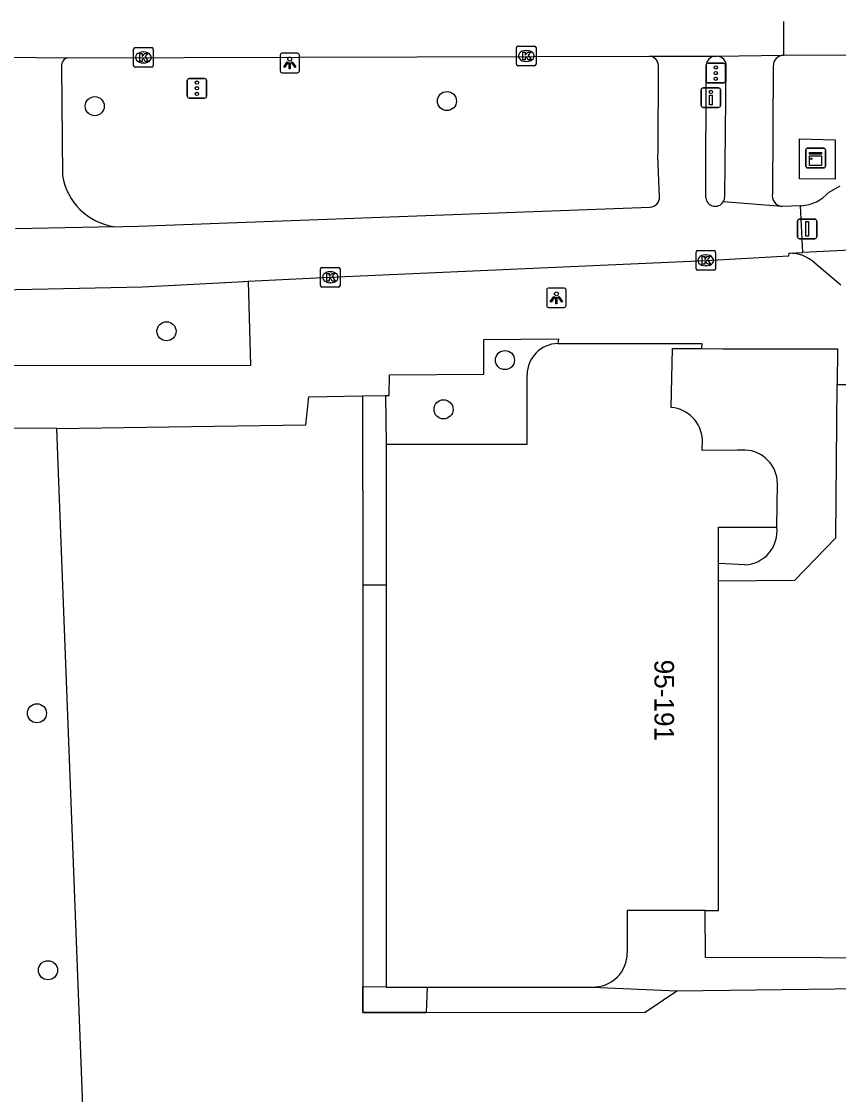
# Model space of a CAD drawing. Extents: x 160732 to 162105, y 387428 to 388479.
# Drawn here: x 161016 to 161057.8, y 388286.7 to 388341.6 of the extents above; entities that cross this region are included whole.
import ezdxf

# ---------------------------------------------------------------- set-up
doc = ezdxf.new("R2010")
doc.units = 0
for name, color, linetype in [('IMGEO_Afsluitpaal', 7, 'Continuous'), ('IMGEO_Berm_groen', 7, 'Continuous'), ('IMGEO_Boom', 7, 'Continuous'), ('IMGEO_Drukknoppaal', 7, 'Continuous'), ('IMGEO_Fietspad_open', 7, 'Continuous'), ('IMGEO_Kast', 7, 'Continuous'), ('IMGEO_Kolk', 7, 'Continuous'), ('IMGEO_Lichtpunt', 7, 'Continuous'), ('IMGEO_Loofbos', 7, 'Continuous'), ('IMGEO_Muur', 7, 'Continuous'), ('IMGEO_Pand', 7, 'Continuous'), ('IMGEO_Pand_nummerreeks', 7, 'Continuous'), ('IMGEO_Rijbaan_lokaal_open', 7, 'Continuous'), ('IMGEO_Rijbaan_regionaal_gesloten', 7, 'Continuous'), ('IMGEO_Verkeersregelinstallatiepaal', 7, 'Continuous'), ('IMGEO_Voetpad_open', 7, 'Continuous')]:
    doc.layers.add(name, color=color, linetype=linetype)

msp = doc.modelspace()

# ---------------------------------------------------------------- linework, layer by layer
at = {"layer": 'IMGEO_Afsluitpaal'}
for p, q in [((161055.698, 388330.595), (161055.698, 388331.395)), ((161055.698, 388331.395), (161055.698, 388330.595)), ((161055.798, 388331.495), (161056.588, 388331.495)), ((161056.588, 388331.495), (161055.798, 388331.495)), ((161056.688, 388331.395), (161056.688, 388330.595)), ((161056.688, 388330.595), (161056.688, 388331.395)), ((161056.588, 388330.495), (161055.798, 388330.495)), ((161055.798, 388330.495), (161056.588, 388330.495))]:
    msp.add_line(p, q, dxfattribs=at)
msp.add_lwpolyline([(161056.118, 388331.37), (161056.268, 388331.37), (161056.268, 388330.62), (161056.118, 388330.62), (161056.118, 388331.37)], dxfattribs=at)
for centre, start, end in [((161055.798, 388331.395), 90, 180), ((161055.798, 388331.395), 90, 180), ((161056.588, 388331.395), 0, 90), ((161056.588, 388331.395), 360, 90), ((161055.798, 388330.595), 180, 270), ((161055.798, 388330.595), 180, 270), ((161056.588, 388330.595), 270, 0), ((161056.588, 388330.595), 270, 0)]:
    msp.add_arc(centre, 0.1, start, end, dxfattribs=at)
at = {"layer": 'IMGEO_Berm_groen'}
msp.add_lwpolyline([(161057.62, 388333.539), (161055.8, 388333.559), (161055.795, 388335.602), (161057.633, 388335.555), (161057.62, 388333.539)], dxfattribs=at)
at = {"layer": 'IMGEO_Boom'}
for centre in [(161037.756, 388337.534), (161019.729, 388337.273), (161023.401, 388325.758), (161040.725, 388324.285), (161037.583, 388321.764), (161016.77, 388306.218), (161017.336, 388293.073)]:
    msp.add_circle(centre, 0.489, dxfattribs=at)
at = {"layer": 'IMGEO_Drukknoppaal'}
for p, q in [((161050.769, 388337.309), (161050.769, 388338.109)), ((161050.769, 388338.109), (161050.769, 388337.309)), ((161050.869, 388338.209), (161051.659, 388338.209)), ((161051.659, 388338.209), (161050.869, 388338.209)), ((161051.759, 388338.109), (161051.759, 388337.309)), ((161051.759, 388337.309), (161051.759, 388338.109)), ((161051.659, 388337.209), (161050.869, 388337.209)), ((161050.869, 388337.209), (161051.659, 388337.209))]:
    msp.add_line(p, q, dxfattribs=at)
msp.add_lwpolyline([(161051.339, 388337.834), (161051.339, 388337.334), (161051.189, 388337.334), (161051.189, 388337.834), (161051.339, 388337.834)], dxfattribs=at)
msp.add_circle((161051.264, 388337.999), 0.085, dxfattribs=at)
for centre, start, end in [((161050.869, 388338.109), 90, 180), ((161050.869, 388338.109), 90, 180), ((161051.659, 388338.109), 0, 90), ((161051.659, 388338.109), 360, 90), ((161050.869, 388337.309), 180, 270), ((161050.869, 388337.309), 180, 270), ((161051.659, 388337.309), 270, 0), ((161051.659, 388337.309), 270, 0)]:
    msp.add_arc(centre, 0.1, start, end, dxfattribs=at)
at = {"layer": 'IMGEO_Fietspad_open'}
for points in [[(161018.031, 388339.307), (161018.075, 388333.726)], [(161048.636, 388332.624), (161048.558, 388334.713), (161048.563, 388334.961), (161048.579, 388339.346)], [(161051.002, 388332.586), (161051.016, 388339.369)], [(161054.906, 388332.141), (161051.898, 388332.372)], [(161020.758, 388331.108), (161021.189, 388331.117), (161021.974, 388331.133), (161048.155, 388332.105)], [(161055.857, 388332.173), (161054.906, 388332.141)], [(161020.758, 388331.108), (161015.674, 388331.002)], [(161027.583, 388328.315), (161031.784, 388328.521), (161051.007, 388329.385), (161055.262, 388329.618), (161055.267, 388329.747)], [(161055.267, 388329.747), (161055.964, 388329.781)], [(161014.697, 388327.876), (161014.908, 388327.881), (161022.178, 388328.038), (161027.072, 388328.29), (161027.583, 388328.315)]]:
    msp.add_lwpolyline(points, dxfattribs=at)
for centre, radius, start, end in [((161018.437, 388339.351), 0.408, 102.4498, 186.2061), ((161048.106, 388339.354), 0.473, 359.0029, 86.9283), ((161051.526, 388339.318), 0.512, 95.8102, 174.3148), ((161021.202, 388334.247), 3.171, 189.464, 261.9411), ((161048.136, 388332.605), 0.501, 272.1961, 2.1563), ((161051.488, 388332.637), 0.488, 185.9904, 327.1439)]:
    msp.add_arc(centre, radius, start, end, dxfattribs=at)
at = {"layer": 'IMGEO_Kast'}
for p, q in [((161056.202, 388335.119), (161057.043, 388335.119)), ((161057.043, 388335.119), (161056.202, 388335.119)), ((161056.127, 388334.194), (161056.127, 388335.035)), ((161056.127, 388335.035), (161056.127, 388334.194)), ((161057.127, 388335.044), (161057.127, 388334.203)), ((161057.127, 388334.203), (161057.127, 388335.044)), ((161057.052, 388334.119), (161056.211, 388334.119)), ((161056.211, 388334.119), (161057.052, 388334.119))]:
    msp.add_line(p, q, dxfattribs=at)
for points in [[(161056.322, 388334.909), (161056.922, 388334.909), (161056.922, 388334.824), (161056.322, 388334.824), (161056.322, 388334.909)], [(161056.322, 388334.734), (161056.922, 388334.734), (161056.922, 388334.245), (161056.322, 388334.245), (161056.322, 388334.734)]]:
    msp.add_lwpolyline(points, dxfattribs=at)
msp.add_circle((161056.406, 388334.583), 0.0377, dxfattribs=at)
for centre, start, end in [((161056.205, 388335.041), 92.4484, 184.2845), ((161056.205, 388335.041), 92.4484, 184.2845), ((161057.049, 388335.041), 2.4484, 94.2845), ((161057.049, 388335.041), 2.4484, 94.2845), ((161056.205, 388334.197), 182.4484, 274.2845), ((161056.205, 388334.197), 182.4484, 274.2845), ((161057.049, 388334.197), 272.4484, 4.2845), ((161057.049, 388334.197), 272.4484, 4.2845)]:
    msp.add_arc(centre, 0.0779, start, end, dxfattribs=at)
at = {"layer": 'IMGEO_Kolk'}
for p, q in [((161021.72, 388339.34), (161021.72, 388340.192)), ((161021.795, 388340.266), (161022.647, 388340.266)), ((161022.208, 388340.046), (161022.233, 388340.046)), ((161022.721, 388340.192), (161022.721, 388339.34)), ((161041.314, 388339.415), (161041.314, 388340.267)), ((161041.389, 388340.341), (161042.241, 388340.341)), ((161041.802, 388340.121), (161041.827, 388340.121)), ((161042.315, 388340.267), (161042.315, 388339.415)), ((161022.231, 388339.486), (161022.206, 388339.486)), ((161041.825, 388339.561), (161041.8, 388339.561)), ((161022.647, 388339.266), (161021.795, 388339.266)), ((161042.241, 388339.341), (161041.389, 388339.341)), ((161050.506, 388328.959), (161050.506, 388329.811)), ((161050.581, 388329.885), (161051.433, 388329.885)), ((161050.994, 388329.665), (161051.019, 388329.665)), ((161051.507, 388329.811), (161051.507, 388328.959)), ((161031.358, 388329.021), (161032.21, 388329.021)), ((161051.017, 388329.105), (161050.992, 388329.105)), ((161031.283, 388328.095), (161031.283, 388328.947)), ((161031.771, 388328.801), (161031.796, 388328.801)), ((161032.284, 388328.947), (161032.284, 388328.095)), ((161051.433, 388328.885), (161050.581, 388328.885)), ((161032.21, 388328.021), (161031.358, 388328.021)), ((161031.794, 388328.241), (161031.769, 388328.241))]:
    msp.add_line(p, q, dxfattribs=at)
for points in [[(161021.72, 388339.34), (161021.72, 388340.192)], [(161021.795, 388340.266), (161022.647, 388340.266)], [(161022.721, 388340.192), (161022.721, 388339.34)], [(161041.314, 388339.415), (161041.314, 388340.267)], [(161041.389, 388340.341), (161042.241, 388340.341)], [(161041.635, 388340.041), (161041.758, 388340.041), (161041.758, 388339.89), (161041.888, 388340.041), (161042.052, 388340.041), (161041.906, 388339.89), (161042.059, 388339.641), (161041.907, 388339.641), (161041.822, 388339.805), (161041.758, 388339.738), (161041.758, 388339.641), (161041.635, 388339.641), (161041.635, 388340.041)], [(161042.315, 388340.267), (161042.315, 388339.415)], [(161022.041, 388339.966), (161022.164, 388339.966), (161022.164, 388339.815), (161022.294, 388339.966), (161022.458, 388339.966), (161022.312, 388339.815), (161022.465, 388339.566), (161022.313, 388339.566), (161022.228, 388339.73), (161022.164, 388339.663), (161022.164, 388339.566), (161022.041, 388339.566), (161022.041, 388339.966)], [(161022.647, 388339.266), (161021.795, 388339.266)], [(161042.241, 388339.341), (161041.389, 388339.341)], [(161050.506, 388328.959), (161050.506, 388329.811)], [(161050.581, 388329.885), (161051.433, 388329.885)], [(161050.827, 388329.585), (161050.95, 388329.585), (161050.95, 388329.434), (161051.08, 388329.585), (161051.244, 388329.585), (161051.098, 388329.434), (161051.251, 388329.185), (161051.099, 388329.185), (161051.014, 388329.349), (161050.95, 388329.282), (161050.95, 388329.185), (161050.827, 388329.185), (161050.827, 388329.585)], [(161051.507, 388329.811), (161051.507, 388328.959)], [(161031.358, 388329.021), (161032.21, 388329.021)], [(161031.283, 388328.095), (161031.283, 388328.947)], [(161031.604, 388328.721), (161031.727, 388328.721), (161031.727, 388328.57), (161031.857, 388328.721), (161032.021, 388328.721), (161031.875, 388328.57), (161032.028, 388328.321), (161031.876, 388328.321), (161031.791, 388328.485), (161031.727, 388328.418), (161031.727, 388328.321), (161031.604, 388328.321), (161031.604, 388328.721)], [(161032.284, 388328.947), (161032.284, 388328.095)], [(161051.433, 388328.885), (161050.581, 388328.885)], [(161032.21, 388328.021), (161031.358, 388328.021)]]:
    msp.add_lwpolyline(points, dxfattribs=at)
for centre, start, end in [((161021.797, 388340.19), 91.552, 178.448), ((161021.797, 388340.19), 91.552, 178.448), ((161022.645, 388340.19), 1.552, 88.448), ((161022.645, 388340.19), 1.552, 88.448), ((161041.391, 388340.265), 91.552, 178.448), ((161041.391, 388340.265), 91.552, 178.448), ((161042.239, 388340.265), 1.552, 88.448), ((161042.239, 388340.265), 1.552, 88.448), ((161021.797, 388339.342), 181.552, 268.448), ((161021.797, 388339.342), 181.552, 268.448), ((161022.645, 388339.342), 271.552, 358.448), ((161022.645, 388339.342), 271.552, 358.448), ((161041.391, 388339.417), 181.552, 268.448), ((161041.391, 388339.417), 181.552, 268.448), ((161042.239, 388339.417), 271.552, 358.448), ((161042.239, 388339.417), 271.552, 358.448), ((161050.583, 388329.809), 91.552, 178.448), ((161050.583, 388329.809), 91.552, 178.448), ((161051.431, 388329.809), 1.552, 88.448), ((161051.431, 388329.809), 1.552, 88.448), ((161031.36, 388328.945), 91.552, 178.448), ((161031.36, 388328.945), 91.552, 178.448), ((161032.208, 388328.945), 1.552, 88.448), ((161032.208, 388328.945), 1.552, 88.448), ((161050.583, 388328.961), 181.552, 268.448), ((161050.583, 388328.961), 181.552, 268.448), ((161051.431, 388328.961), 271.552, 358.448), ((161051.431, 388328.961), 271.552, 358.448), ((161031.36, 388328.097), 181.552, 268.448), ((161031.36, 388328.097), 181.552, 268.448), ((161032.208, 388328.097), 271.552, 358.448), ((161032.208, 388328.097), 271.552, 358.448)]:
    msp.add_arc(centre, 0.0765, start, end, dxfattribs=at)
for centre, major_axis, ratio, start_param, end_param in [((161022.207, 388339.766), (-0.387, 0.002), 0.722429, 4.712389, 7.853982), ((161022.232, 388339.766), (-0.39, 0.002), 0.717154, 1.570796, 4.712389), ((161041.801, 388339.841), (-0.387, 0.002), 0.722429, 4.712389, 7.853982), ((161041.826, 388339.841), (-0.39, 0.002), 0.717154, 1.570796, 4.712389), ((161050.993, 388329.385), (-0.387, 0.002), 0.722429, 4.712389, 7.853982), ((161051.018, 388329.385), (-0.39, 0.002), 0.717154, 1.570796, 4.712389), ((161031.77, 388328.521), (-0.387, 0.002), 0.722429, 4.712389, 7.853982), ((161031.795, 388328.521), (-0.39, 0.002), 0.717154, 1.570796, 4.712389)]:
    msp.add_ellipse(centre, major_axis=major_axis, ratio=ratio, start_param=start_param, end_param=end_param, dxfattribs=at)
at = {"layer": 'IMGEO_Lichtpunt'}
for p, q in [((161029.212, 388339.882), (161029.212, 388339.075)), ((161029.212, 388339.882), (161029.212, 388339.075)), ((161030.114, 388339.977), (161029.306, 388339.977)), ((161030.114, 388339.977), (161029.306, 388339.977)), ((161030.208, 388339.075), (161030.208, 388339.882)), ((161030.208, 388339.075), (161030.208, 388339.882)), ((161029.306, 388338.981), (161030.114, 388338.981)), ((161029.306, 388338.981), (161030.114, 388338.981)), ((161043.763, 388327.971), (161042.955, 388327.971)), ((161043.763, 388327.971), (161042.955, 388327.971)), ((161042.861, 388327.876), (161042.861, 388327.069)), ((161042.861, 388327.876), (161042.861, 388327.069)), ((161043.857, 388327.069), (161043.857, 388327.876)), ((161043.857, 388327.069), (161043.857, 388327.876)), ((161042.955, 388326.975), (161043.763, 388326.975)), ((161042.955, 388326.975), (161043.763, 388326.975))]:
    msp.add_line(p, q, dxfattribs=at)
for points in [[(161029.586, 388339.546), (161029.625, 388339.518), (161029.437, 388339.256), (161029.399, 388339.283), (161029.586, 388339.546)], [(161029.688, 388339.498), (161029.735, 388339.498), (161029.735, 388339.176), (161029.688, 388339.176), (161029.688, 388339.498)], [(161029.798, 388339.518), (161029.836, 388339.545), (161030.023, 388339.283), (161029.984, 388339.255), (161029.798, 388339.518)], [(161043.235, 388327.54), (161043.274, 388327.512), (161043.086, 388327.25), (161043.048, 388327.277), (161043.235, 388327.54)], [(161043.337, 388327.492), (161043.384, 388327.492), (161043.384, 388327.17), (161043.337, 388327.17), (161043.337, 388327.492)], [(161043.447, 388327.512), (161043.485, 388327.539), (161043.672, 388327.277), (161043.633, 388327.249), (161043.447, 388327.512)]]:
    msp.add_lwpolyline(points, dxfattribs=at)
for centre in [(161029.711, 388339.68), (161043.36, 388327.674)]:
    msp.add_circle(centre, 0.0994, dxfattribs=at)
for centre, start, end in [((161029.306, 388339.882), 90, 180), ((161029.306, 388339.882), 90, 180), ((161030.114, 388339.882), 0, 90), ((161030.114, 388339.882), 0, 90), ((161029.306, 388339.075), 180, 270), ((161029.306, 388339.075), 180, 270), ((161030.114, 388339.075), 270, 0), ((161030.114, 388339.075), 270, 360), ((161042.955, 388327.876), 90, 180), ((161042.955, 388327.876), 90, 180), ((161043.763, 388327.876), 0, 90), ((161043.763, 388327.876), 0, 90), ((161042.955, 388327.069), 180, 270), ((161042.955, 388327.069), 180, 270), ((161043.763, 388327.069), 270, 0), ((161043.763, 388327.069), 270, 360)]:
    msp.add_arc(centre, 0.0946, start, end, dxfattribs=at)
at = {"layer": 'IMGEO_Loofbos'}
msp.add_lwpolyline([(161068.382, 388245.009), (161067.011, 388250), (161060.13, 388275.044), (161019.528, 388275.476), (161017.873, 388318.51), (161017.786, 388320.784)], dxfattribs=at)
at = {"layer": 'IMGEO_Muur'}
msp.add_lwpolyline([(161036.691, 388290.916), (161033.454, 388290.91), (161033.453, 388292.22)], dxfattribs=at)
at = {"layer": 'IMGEO_Pand'}
for points in [[(161043.433, 388325.135), (161050.796, 388325.14), (161050.794, 388324.883)], [(161049.238, 388321.863), (161049.306, 388324.884), (161050.794, 388324.883)], [(161034.638, 388319.987), (161041.858, 388319.991), (161041.856, 388323.536)], [(161034.638, 388319.987), (161034.642, 388312.788)], [(161053.017, 388319.683), (161052.627, 388319.684), (161050.814, 388319.662), (161050.834, 388320.219)], [(161054.64, 388315.746), (161054.678, 388317.968)], [(161051.653, 388313.882), (161051.652, 388315.745), (161054.64, 388315.746)], [(161051.653, 388312.996), (161051.653, 388313.882)], [(161034.642, 388312.788), (161034.653, 388292.207)], [(161050.975, 388296.134), (161051.662, 388296.134), (161051.653, 388312.996)], [(161050.975, 388296.134), (161046.984, 388296.131), (161046.983, 388293.966)], [(161034.653, 388292.207), (161036.752, 388292.208)], [(161036.752, 388292.208), (161045.198, 388292.213)]]:
    msp.add_lwpolyline(points, dxfattribs=at)
for centre, radius, start, end in [((161043.466, 388323.525), 1.61, 91.1859, 179.6078), ((161049.085, 388320.118), 1.752, 3.3184, 84.9841), ((161052.932, 388317.939), 1.746, 0.9621, 87.2051), ((161045.239, 388293.956), 1.744, 268.6407, 0.3229)]:
    msp.add_arc(centre, radius, start, end, dxfattribs=at)
at = {"layer": 'IMGEO_Rijbaan_lokaal_open'}
for points in [[(161057.87, 388333.189), (161057.295, 388332.853)], [(161055.909, 388332.175), (161055.857, 388332.173)], [(161055.964, 388329.781), (161055.857, 388332.173)], [(161066.347, 388330.105), (161063.655, 388330.157), (161055.964, 388329.781)]]:
    msp.add_lwpolyline(points, dxfattribs=at)
msp.add_arc((161055.731, 388334.294), 2.126, 274.7919, 317.3418, dxfattribs=at)
at = {"layer": 'IMGEO_Rijbaan_regionaal_gesloten'}
for points in [[(161054.991, 388341.606), (161054.982, 388339.878)], [(161054.982, 388339.878), (161144.197, 388340.064)], [(161015.138, 388339.776), (161018.349, 388339.75)], [(161018.349, 388339.75), (161048.131, 388339.827)], [(161048.131, 388339.827), (161051.474, 388339.828)], [(161051.474, 388339.828), (161051.584, 388339.828)], [(161051.584, 388339.828), (161054.982, 388339.878)]]:
    msp.add_lwpolyline(points, dxfattribs=at)
at = {"layer": 'IMGEO_Verkeersregelinstallatiepaal'}
for p, q in [((161051.122, 388339.465), (161051.912, 388339.465)), ((161051.912, 388339.465), (161051.122, 388339.465)), ((161051.022, 388338.565), (161051.022, 388339.365)), ((161051.022, 388339.365), (161051.022, 388338.565)), ((161052.012, 388339.365), (161052.012, 388338.565)), ((161052.012, 388338.565), (161052.012, 388339.365)), ((161024.463, 388337.787), (161024.463, 388338.587)), ((161024.463, 388338.587), (161024.463, 388337.787)), ((161024.563, 388338.687), (161025.353, 388338.687)), ((161025.353, 388338.687), (161024.563, 388338.687)), ((161025.453, 388338.587), (161025.453, 388337.787)), ((161025.453, 388337.787), (161025.453, 388338.587)), ((161051.912, 388338.465), (161051.122, 388338.465)), ((161051.122, 388338.465), (161051.912, 388338.465)), ((161025.353, 388337.687), (161024.563, 388337.687)), ((161024.563, 388337.687), (161025.353, 388337.687))]:
    msp.add_line(p, q, dxfattribs=at)
for centre in [(161051.517, 388339.255), (161051.517, 388338.965), (161024.958, 388338.477), (161051.517, 388338.675), (161024.958, 388338.187), (161024.958, 388337.897)]:
    msp.add_circle(centre, 0.085, dxfattribs=at)
for centre, start, end in [((161051.122, 388339.365), 90, 180), ((161051.122, 388339.365), 90, 180), ((161051.912, 388339.365), 0, 90), ((161051.912, 388339.365), 360, 90), ((161024.563, 388338.587), 90, 180), ((161024.563, 388338.587), 90, 180), ((161025.353, 388338.587), 0, 90), ((161025.353, 388338.587), 360, 90), ((161051.122, 388338.565), 180, 270), ((161051.122, 388338.565), 180, 270), ((161051.912, 388338.565), 270, 0), ((161051.912, 388338.565), 270, 0), ((161024.563, 388337.787), 180, 270), ((161024.563, 388337.787), 180, 270), ((161025.353, 388337.787), 270, 0), ((161025.353, 388337.787), 270, 0)]:
    msp.add_arc(centre, 0.1, start, end, dxfattribs=at)
at = {"layer": 'IMGEO_Voetpad_open'}
for points in [[(161051.976, 388332.633), (161052.053, 388339.318)], [(161054.453, 388339.327), (161054.416, 388332.807)], [(161057.921, 388328.111), (161056.582, 388329.244)], [(161027.583, 388328.315), (161027.705, 388324.004), (161014.781, 388323.994), (161014.716, 388327.007)], [(161034.611, 388322.471), (161034.804, 388322.473), (161034.817, 388323.531), (161039.64, 388323.568), (161039.639, 388325.343), (161043.469, 388325.369), (161043.433, 388325.135)], [(161050.794, 388324.883), (161051.873, 388324.861), (161057.751, 388324.859), (161057.725, 388323.029)], [(161051.653, 388312.996), (161055.566, 388313.019), (161057.668, 388315.185), (161057.725, 388323.029)], [(161057.725, 388323.029), (161062.208, 388323.039)], [(161017.786, 388320.784), (161024.682, 388320.892), (161030.535, 388320.98), (161030.691, 388322.41), (161033.438, 388322.452)], [(161033.438, 388322.452), (161034.611, 388322.471)], [(161033.438, 388322.452), (161033.443, 388312.788)], [(161034.611, 388322.471), (161034.638, 388319.987)], [(161017.786, 388320.784), (161000, 388320.807), (160980.412, 388320.832), (160980.438, 388317.673)], [(161053.009, 388313.814), (161051.653, 388313.882)], [(161033.443, 388312.788), (161033.453, 388292.22)], [(161033.443, 388312.788), (161034.642, 388312.788)], [(161063.025, 388293.698), (161050.982, 388293.719), (161050.975, 388296.134)], [(161034.653, 388292.207), (161033.453, 388292.22)], [(161033.453, 388292.22), (161033.454, 388290.91), (161036.691, 388290.916)], [(161036.752, 388292.208), (161036.691, 388290.916)], [(161036.691, 388290.916), (161047.899, 388290.936), (161049.53, 388292.012)], [(161045.198, 388292.213), (161049.53, 388292.012)], [(161049.53, 388292.012), (161063.025, 388292.189)]]:
    msp.add_lwpolyline(points, dxfattribs=at)
for centre, radius, start, end in [((161051.568, 388339.343), 0.485, 357.0474, 88.1563), ((161055.009, 388339.323), 0.556, 92.7486, 179.5853), ((161051.497, 388332.634), 0.479, 326.8358, 359.8866), ((161054.983, 388332.711), 0.575, 170.409, 262.2775), ((161055.318, 388327.911), 1.837, 46.5377, 91.5977), ((161052.929, 388315.536), 1.724, 272.6739, 6.9838)]:
    msp.add_arc(centre, radius, start, end, dxfattribs=at)

# ---------------------------------------------------------------- texts
at = {"layer": 'IMGEO_Pand_nummerreeks'}
msp.add_text('95-191', height=1, rotation=270.0292, dxfattribs=at).set_placement((161048.376, 388308.961))

doc.saveas('drawing.dxf')
